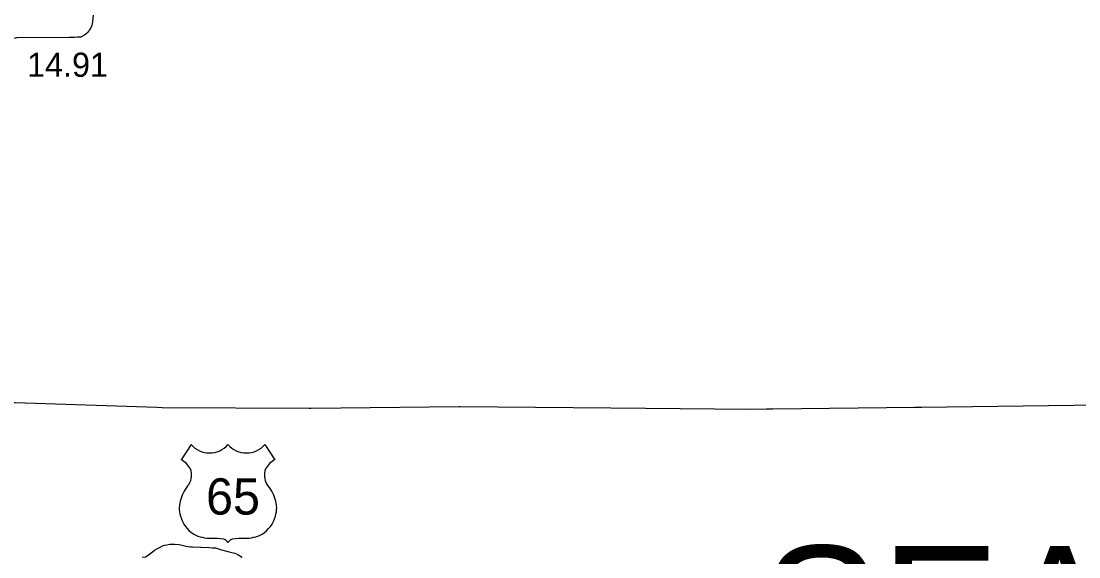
# Model space of a CAD drawing. Extents: x -939622 to -934245, y 1383184 to 1385301.
# Drawn here: x -935062.8 to -935007.4, y 1384133.5 to 1384161.6 of the extents above; entities that cross this region are included whole.
import ezdxf

# ---------------------------------------------------------------- set-up
doc = ezdxf.new("R2010")
doc.units = 0
for name, color, linetype in [('Default', 7, 'Continuous'), ('Level 10', 7, 'Continuous'), ('Level 15', 7, 'Continuous'), ('Level 2', 7, 'Continuous'), ('Level 22', 7, 'Continuous'), ('Level 25', 7, 'Continuous')]:
    doc.layers.add(name, color=color, linetype=linetype)

msp = doc.modelspace()

# ---------------------------------------------------------------- linework, layer by layer
at = {"layer": 'Level 10'}
msp.add_lwpolyline([(-935059.007, 1384161.918), (-935059.037, 1384161.571), (-935059.066, 1384161.462), (-935059.086, 1384161.393), (-935059.148, 1384161.222), (-935059.217, 1384161.126), (-935059.273, 1384161.038), (-935059.393, 1384160.926), (-935059.502, 1384160.86), (-935059.66, 1384160.773), (-935059.833, 1384160.76), (-935059.962, 1384160.748), (-935060.264, 1384160.757), (-935062.986, 1384160.733), (-935063.033, 1384160.725), (-935063.089, 1384160.714), (-935063.146, 1384160.698)], dxfattribs=at)
at = {"layer": 'Level 15'}
msp.add_lwpolyline([(-935056.439, 1384133.492), (-935056.264, 1384133.525), (-935056.178, 1384133.576), (-935056.044, 1384133.676), (-935055.906, 1384133.781), (-935055.789, 1384133.866), (-935055.633, 1384133.958), (-935055.503, 1384134.025), (-935055.378, 1384134.089), (-935055.259, 1384134.125), (-935055.147, 1384134.155), (-935054.991, 1384134.19), (-935054.733, 1384134.188), (-935054.512, 1384134.163), (-935054.279, 1384134.105), (-935054.138, 1384134.074), (-935054.036, 1384134.056), (-935053.899, 1384134.042), (-935053.812, 1384134.038), (-935052.93, 1384134.01), (-935052.764, 1384133.983), (-935052.594, 1384133.981), (-935052.286, 1384133.888), (-935051.876, 1384133.776), (-935051.587, 1384133.705), (-935051.439, 1384133.64), (-935051.21, 1384133.504)], dxfattribs=at)
at = {"layer": 'Level 2'}
for points in [[(-935063.55, 1384144.101), (-935063.549, 1384141.603), (-935063.094, 1384141.604), (-935055.67, 1384141.359), (-935055.395, 1384141.344), (-935047.694, 1384141.306), (-935047.592, 1384141.313), (-935039.854, 1384141.401), (-935039.789, 1384141.404), (-935031.898, 1384141.325), (-935024.619, 1384141.254)], [(-935063.55, 1384144.001), (-935063.549, 1384141.603), (-935063.094, 1384141.604), (-935055.67, 1384141.359), (-935055.395, 1384141.344), (-935047.694, 1384141.306), (-935047.592, 1384141.313), (-935039.854, 1384141.401), (-935039.789, 1384141.404), (-935031.898, 1384141.325), (-935024.619, 1384141.254)], [(-935024.619, 1384141.254), (-935023.733, 1384141.285), (-935023.397, 1384141.281), (-935015.962, 1384141.36), (-935015.602, 1384141.368), (-935007.639, 1384141.466), (-934999.838, 1384141.535), (-934992.042, 1384141.466), (-934984.06, 1384141.332), (-934976.238, 1384141.409), (-934969.211, 1384141.474)], [(-935024.619, 1384141.254), (-935023.733, 1384141.285), (-935023.397, 1384141.281), (-935015.962, 1384141.36), (-935015.602, 1384141.368), (-935007.639, 1384141.466), (-934999.838, 1384141.535), (-934992.042, 1384141.466), (-934984.06, 1384141.332), (-934976.238, 1384141.409), (-934969.211, 1384141.474)]]:
    msp.add_lwpolyline(points, dxfattribs=at)
at = {"layer": 'Level 22'}
for p, q in [((-935053.878, 1384139.414), (-935054.397, 1384138.611)), ((-935050.017, 1384139.414), (-935049.498, 1384138.611))]:
    msp.add_line(p, q, dxfattribs=at)
for centre, radius, start, end in [((-935052.911, 1384140.228), 1.264, 220.075, 319.6701), ((-935050.984, 1384140.228), 1.264, 220.3299, 319.925), ((-935055.076, 1384137.445), 1.349, 30.7809, 59.9883), ((-935054.779, 1384137.801), 0.925, 328.8105, 21.2108), ((-935049.116, 1384137.801), 0.925, 158.7892, 211.1895), ((-935048.82, 1384137.445), 1.349, 120.0117, 149.2191), ((-935052.361, 1384135.906), 2.157, 138.9565, 162.6913), ((-935051.535, 1384135.906), 2.157, 17.3087, 41.0435), ((-935053.073, 1384136.082), 1.426, 160.9576, 197.3819), ((-935050.822, 1384136.082), 1.426, 342.6181, 19.0424), ((-935052.841, 1384136.086), 1.65, 195.1074, 237.1312), ((-935051.055, 1384136.086), 1.65, 302.8688, 344.8926), ((-935052.81, 1384136.606), 2.118, 244.0771, 269.5779), ((-935052.761, 1384130.608), 3.88, 81.1942, 90.9539), ((-935052.276, 1384134.087), 0.372, 28.0342, 72.9864), ((-935051.619, 1384134.087), 0.372, 107.0136, 151.9658), ((-935051.134, 1384130.608), 3.88, 89.0461, 98.8058), ((-935051.085, 1384136.606), 2.118, 270.4221, 295.9229)]:
    msp.add_arc(centre, radius, start, end, dxfattribs=at)

# ---------------------------------------------------------------- texts
at = {"layer": 'Default'}
msp.add_text('SEARCY', height=7, dxfattribs=at).set_placement((-935024.003, 1384127.091))
at = {"layer": 'Level 22'}
msp.add_text('65', height=1.9008, dxfattribs=at).set_placement((-935053.096, 1384135.733))
at = {"layer": 'Level 25'}
msp.add_text('14.91', height=1.2672, dxfattribs=at).set_placement((-935062.472, 1384158.689))

doc.saveas('drawing.dxf')
